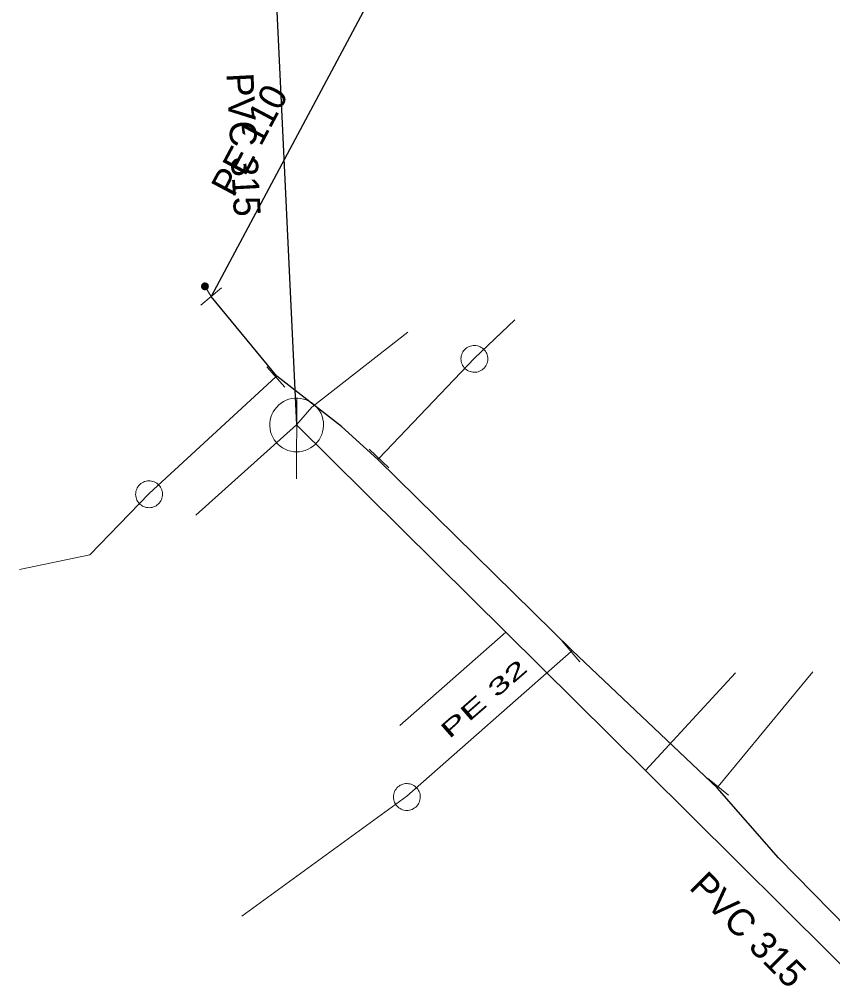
# Model space of a CAD drawing. Extents: x -809028 to -807737, y -990545 to -989489.
# Drawn here: x -808247.39 to -808217.11, y -989727.49 to -989691.44 of the extents above; entities that cross this region are included whole.
import ezdxf

# ---------------------------------------------------------------- set-up
doc = ezdxf.new("R2010")
doc.units = 0
doc.header["$LTSCALE"] = 0.32
for name, color, linetype, lineweight in [('1', 7, 'Continuous', 13), ('11', 7, 'Continuous', 13), ('13', 7, 'Continuous', 13), ('14', 7, 'Continuous', 25), ('17', 7, 'Continuous', 25), ('22', 7, 'Continuous', 13), ('23', 7, 'Continuous', 13), ('34', 7, 'Continuous', 13), ('9', 7, 'Continuous', 13)]:
    doc.layers.add(name, color=color, linetype=linetype, lineweight=lineweight)

msp = doc.modelspace()

# ---------------------------------------------------------------- linework, layer by layer
at = {"layer": '11'}
for p, q in [((-808240.82, -989709.899), (-808237.065, -989706.541)), ((-808233.219, -989717.73), (-808229.278, -989714.256)), ((-808220.73, -989715.77), (-808224.081, -989719.41))]:
    msp.add_line(p, q, dxfattribs=at)
msp.add_lwpolyline([(-808232.93, -989703.09), (-808236.504, -989705.875), (-808237.065, -989706.541)], dxfattribs=at)
at = {"layer": '13'}
for p, q in [((-808237.839, -989704.754), (-808242.559, -989709.089)), ((-808226.85, -989714.974), (-808232.959, -989720.359)), ((-808221.374, -989720.006), (-808217.85, -989715.73)), ((-808232.959, -989720.359), (-808239.105, -989724.822))]:
    msp.add_line(p, q, dxfattribs=at)
for points in [[(-808234.002, -989707.79), (-808230.449, -989704.049), (-808228.943, -989702.629)], [(-808242.559, -989709.089), (-808244.765, -989711.37), (-808247.39, -989711.923)]]:
    msp.add_lwpolyline(points, dxfattribs=at)
at = {"layer": '14'}
msp.add_line((-808237.989, -989687.18), (-808237.065, -989706.541), dxfattribs=at)
at = {"layer": '14', "lineweight": 13}
for p, q in [((-808240.249, -989701.76), (-808240.479, -989701.379)), ((-808237.8, -989704.719), (-808237.839, -989704.754)), ((-808226.809, -989714.94), (-808226.85, -989714.974)), ((-808221.41, -989720.05), (-808221.374, -989720.006))]:
    msp.add_line(p, q, dxfattribs=at)
at = {"layer": '14'}
msp.add_lwpolyline([(-808237.065, -989706.541), (-808229.278, -989714.256), (-808224.081, -989719.41), (-808215.504, -989727.912), (-808211.145, -989732.232), (-808200.125, -989743.107)], dxfattribs=at)
at = {"layer": '14', "lineweight": 13}
msp.add_lwpolyline([(-808234.039, -989707.829), (-808234.008, -989707.796), (-808234.002, -989707.79)], dxfattribs=at)
at = {"layer": '17'}
msp.add_line((-808234.009, -989690.079), (-808240.249, -989701.76), dxfattribs=at)
msp.add_lwpolyline([(-808180.144, -989761.434), (-808185.94, -989755.53), (-808188.53, -989753.46), (-808190.379, -989751.359), (-808200.912, -989740.785), (-808201.116, -989740.578), (-808204.559, -989737.02), (-808208.92, -989732.48), (-808213.969, -989727.899), (-808219.12, -989722.66), (-808221.41, -989720.05), (-808226.809, -989714.94), (-808234.039, -989707.829), (-808235.399, -989706.6), (-808237.8, -989704.719), (-808240.249, -989701.76)], dxfattribs=at)
at = {"layer": '22'}
msp.add_line((-808237.065, -989708.541), (-808237.064, -989705.541), dxfattribs=at)
msp.add_lwpolyline([(-808236.065, -989706.541), (-808236.07, -989706.432), (-808236.088, -989706.324), (-808236.118, -989706.218), (-808236.158, -989706.117), (-808236.21, -989706.02), (-808236.272, -989705.93), (-808236.344, -989705.847), (-808236.424, -989705.773), (-808236.512, -989705.707), (-808236.606, -989705.652), (-808236.706, -989705.607), (-808236.811, -989705.574), (-808236.918, -989705.552), (-808237.027, -989705.542), (-808237.137, -989705.544), (-808237.245, -989705.558), (-808237.352, -989705.583), (-808237.455, -989705.62), (-808237.553, -989705.669), (-808237.645, -989705.727), (-808237.731, -989705.796), (-808237.808, -989705.873), (-808237.877, -989705.959), (-808237.936, -989706.051), (-808237.984, -989706.149), (-808238.021, -989706.252), (-808238.047, -989706.359), (-808238.061, -989706.467), (-808238.064, -989706.577), (-808238.054, -989706.686), (-808238.033, -989706.793), (-808237.999, -989706.897), (-808237.955, -989706.997), (-808237.9, -989707.092), (-808237.834, -989707.18), (-808237.76, -989707.26), (-808237.677, -989707.332), (-808237.587, -989707.394), (-808237.491, -989707.446), (-808237.389, -989707.487), (-808237.284, -989707.517), (-808237.176, -989707.535), (-808237.066, -989707.541), (-808236.957, -989707.535), (-808236.849, -989707.517), (-808236.744, -989707.488), (-808236.642, -989707.447), (-808236.545, -989707.395), (-808236.455, -989707.333), (-808236.372, -989707.262), (-808236.297, -989707.182), (-808236.232, -989707.094), (-808236.176, -989707), (-808236.132, -989706.9), (-808236.098, -989706.796), (-808236.076, -989706.688), (-808236.066, -989706.579)], close=True, dxfattribs=at)
at = {"layer": '23'}
for points in [[(-808230.107, -989703.715), (-808230.148, -989703.68), (-808230.192, -989703.651), (-808230.238, -989703.628), (-808230.286, -989703.608), (-808230.336, -989703.594), (-808230.389, -989703.585), (-808230.44, -989703.582), (-808230.492, -989703.584), (-808230.544, -989703.591), (-808230.595, -989703.603), (-808230.644, -989703.621), (-808230.692, -989703.645), (-808230.736, -989703.672), (-808230.776, -989703.704), (-808230.814, -989703.74), (-808230.848, -989703.782), (-808230.877, -989703.824), (-808230.902, -989703.872), (-808230.921, -989703.918), (-808230.936, -989703.969), (-808230.944, -989704.022), (-808230.948, -989704.074), (-808230.946, -989704.127), (-808230.939, -989704.178), (-808230.926, -989704.228), (-808230.907, -989704.278), (-808230.885, -989704.324), (-808230.857, -989704.368), (-808230.824, -989704.409), (-808230.788, -989704.447), (-808230.748, -989704.481), (-808230.704, -989704.51), (-808230.658, -989704.535), (-808230.61, -989704.555), (-808230.56, -989704.567), (-808230.508, -989704.577), (-808230.456, -989704.581), (-808230.403, -989704.579), (-808230.351, -989704.571)], [(-808230.351, -989704.571), (-808230.301, -989704.559), (-808230.252, -989704.54), (-808230.205, -989704.519), (-808230.16, -989704.489), (-808230.12, -989704.457), (-808230.082, -989704.421), (-808230.049, -989704.381), (-808230.019, -989704.338), (-808229.994, -989704.291), (-808229.976, -989704.243), (-808229.961, -989704.192), (-808229.951, -989704.141), (-808229.949, -989704.088), (-808229.95, -989704.037), (-808229.957, -989703.985), (-808229.97, -989703.933), (-808229.988, -989703.884), (-808230.011, -989703.837), (-808230.04, -989703.794), (-808230.072, -989703.753), (-808230.107, -989703.715), (-808230.148, -989703.68), (-808230.192, -989703.651), (-808230.238, -989703.628), (-808230.286, -989703.608), (-808230.336, -989703.594), (-808230.389, -989703.585), (-808230.44, -989703.582), (-808230.492, -989703.584), (-808230.544, -989703.591), (-808230.595, -989703.603), (-808230.644, -989703.621), (-808230.692, -989703.645), (-808230.736, -989703.672), (-808230.776, -989703.704), (-808230.814, -989703.74), (-808230.848, -989703.782), (-808230.877, -989703.824), (-808230.902, -989703.872)], [(-808230.011, -989703.837), (-808230.04, -989703.794), (-808230.072, -989703.753), (-808230.107, -989703.715)], [(-808230.902, -989703.872), (-808230.921, -989703.918), (-808230.936, -989703.969), (-808230.944, -989704.022), (-808230.948, -989704.074), (-808230.946, -989704.127), (-808230.939, -989704.178), (-808230.926, -989704.228), (-808230.907, -989704.278), (-808230.885, -989704.324), (-808230.857, -989704.368), (-808230.824, -989704.409), (-808230.788, -989704.447), (-808230.748, -989704.481), (-808230.704, -989704.51), (-808230.658, -989704.535), (-808230.61, -989704.555), (-808230.56, -989704.567), (-808230.508, -989704.577), (-808230.456, -989704.581), (-808230.403, -989704.579), (-808230.351, -989704.571), (-808230.301, -989704.559), (-808230.252, -989704.54), (-808230.205, -989704.519), (-808230.16, -989704.489), (-808230.12, -989704.457), (-808230.082, -989704.421), (-808230.049, -989704.381), (-808230.019, -989704.338), (-808229.994, -989704.291), (-808229.976, -989704.243), (-808229.961, -989704.192), (-808229.951, -989704.141), (-808229.949, -989704.088), (-808229.95, -989704.037), (-808229.957, -989703.985), (-808229.97, -989703.933), (-808229.988, -989703.884), (-808230.011, -989703.837)], [(-808242.195, -989708.779), (-808242.233, -989708.742), (-808242.275, -989708.71), (-808242.319, -989708.684), (-808242.367, -989708.66), (-808242.415, -989708.643), (-808242.467, -989708.631), (-808242.519, -989708.623), (-808242.57, -989708.622), (-808242.623, -989708.625), (-808242.674, -989708.635), (-808242.725, -989708.649), (-808242.774, -989708.669), (-808242.819, -989708.693), (-808242.862, -989708.723), (-808242.902, -989708.756), (-808242.939, -989708.795), (-808242.971, -989708.835), (-808242.999, -989708.881), (-808243.021, -989708.926), (-808243.04, -989708.976), (-808243.051, -989709.028), (-808243.058, -989709.08), (-808243.06, -989709.133), (-808243.057, -989709.184), (-808243.047, -989709.235), (-808243.032, -989709.286), (-808243.012, -989709.334), (-808242.987, -989709.38), (-808242.957, -989709.423), (-808242.924, -989709.463), (-808242.887, -989709.5), (-808242.845, -989709.532), (-808242.8, -989709.56), (-808242.754, -989709.582), (-808242.705, -989709.599), (-808242.654, -989709.611), (-808242.602, -989709.619), (-808242.549, -989709.621), (-808242.497, -989709.617)], [(-808242.497, -989709.617), (-808242.447, -989709.608), (-808242.396, -989709.593), (-808242.347, -989709.574), (-808242.301, -989709.548), (-808242.259, -989709.518), (-808242.218, -989709.486), (-808242.183, -989709.447), (-808242.15, -989709.406), (-808242.122, -989709.362), (-808242.1, -989709.314), (-808242.082, -989709.265), (-808242.069, -989709.215), (-808242.063, -989709.162), (-808242.06, -989709.111), (-808242.064, -989709.059), (-808242.073, -989709.006), (-808242.088, -989708.956), (-808242.108, -989708.908), (-808242.134, -989708.862), (-808242.162, -989708.819), (-808242.195, -989708.779), (-808242.233, -989708.742), (-808242.275, -989708.71), (-808242.319, -989708.684), (-808242.367, -989708.66), (-808242.415, -989708.643), (-808242.467, -989708.631), (-808242.519, -989708.623), (-808242.57, -989708.622), (-808242.623, -989708.625), (-808242.674, -989708.635), (-808242.725, -989708.649), (-808242.774, -989708.669), (-808242.819, -989708.693), (-808242.862, -989708.723), (-808242.902, -989708.756), (-808242.939, -989708.795), (-808242.971, -989708.835), (-808242.999, -989708.881)], [(-808242.108, -989708.908), (-808242.134, -989708.862), (-808242.162, -989708.819), (-808242.195, -989708.779)], [(-808242.999, -989708.881), (-808243.021, -989708.926), (-808243.04, -989708.976), (-808243.051, -989709.028), (-808243.058, -989709.08), (-808243.06, -989709.133), (-808243.057, -989709.184), (-808243.047, -989709.235), (-808243.032, -989709.286), (-808243.012, -989709.334), (-808242.987, -989709.38), (-808242.957, -989709.423), (-808242.924, -989709.463), (-808242.887, -989709.5), (-808242.845, -989709.532), (-808242.8, -989709.56), (-808242.754, -989709.582), (-808242.705, -989709.599), (-808242.654, -989709.611), (-808242.602, -989709.619), (-808242.549, -989709.621), (-808242.497, -989709.617), (-808242.447, -989709.608), (-808242.396, -989709.593), (-808242.347, -989709.574), (-808242.301, -989709.548), (-808242.259, -989709.518), (-808242.218, -989709.486), (-808242.183, -989709.447), (-808242.15, -989709.406), (-808242.122, -989709.362), (-808242.1, -989709.314), (-808242.082, -989709.265), (-808242.069, -989709.215), (-808242.063, -989709.162), (-808242.06, -989709.111), (-808242.064, -989709.059), (-808242.073, -989709.006), (-808242.088, -989708.956), (-808242.108, -989708.908)], [(-808232.586, -989720.06), (-808232.623, -989720.022), (-808232.664, -989719.988), (-808232.707, -989719.961), (-808232.754, -989719.936), (-808232.802, -989719.917), (-808232.854, -989719.903), (-808232.905, -989719.895), (-808232.956, -989719.892), (-808233.009, -989719.894), (-808233.06, -989719.901), (-808233.112, -989719.914), (-808233.161, -989719.933), (-808233.208, -989719.956), (-808233.251, -989719.984), (-808233.292, -989720.016), (-808233.33, -989720.054), (-808233.363, -989720.093), (-808233.392, -989720.138), (-808233.416, -989720.183), (-808233.436, -989720.231), (-808233.449, -989720.284), (-808233.458, -989720.335), (-808233.461, -989720.388), (-808233.46, -989720.44), (-808233.451, -989720.491), (-808233.437, -989720.542), (-808233.419, -989720.59), (-808233.396, -989720.637), (-808233.367, -989720.681), (-808233.335, -989720.722), (-808233.299, -989720.76), (-808233.258, -989720.793), (-808233.214, -989720.822), (-808233.169, -989720.846), (-808233.12, -989720.864), (-808233.069, -989720.878), (-808233.018, -989720.888), (-808232.965, -989720.891), (-808232.913, -989720.888)], [(-808232.913, -989720.888), (-808232.862, -989720.881), (-808232.811, -989720.867), (-808232.762, -989720.85), (-808232.715, -989720.825), (-808232.672, -989720.797), (-808232.63, -989720.765), (-808232.594, -989720.728), (-808232.559, -989720.688), (-808232.53, -989720.644), (-808232.507, -989720.598), (-808232.487, -989720.549), (-808232.473, -989720.5), (-808232.465, -989720.447), (-808232.461, -989720.396), (-808232.464, -989720.344), (-808232.471, -989720.291), (-808232.485, -989720.24), (-808232.503, -989720.191), (-808232.527, -989720.145), (-808232.555, -989720.101), (-808232.586, -989720.06), (-808232.623, -989720.022), (-808232.664, -989719.988), (-808232.707, -989719.961), (-808232.754, -989719.936), (-808232.802, -989719.917), (-808232.854, -989719.903), (-808232.905, -989719.895), (-808232.956, -989719.892), (-808233.009, -989719.894), (-808233.06, -989719.901), (-808233.112, -989719.914), (-808233.161, -989719.933), (-808233.208, -989719.956), (-808233.251, -989719.984), (-808233.292, -989720.016), (-808233.33, -989720.054), (-808233.363, -989720.093), (-808233.392, -989720.138)], [(-808233.392, -989720.138), (-808233.416, -989720.183), (-808233.436, -989720.231), (-808233.449, -989720.284), (-808233.458, -989720.335), (-808233.461, -989720.388), (-808233.46, -989720.44), (-808233.451, -989720.491), (-808233.437, -989720.542), (-808233.419, -989720.59), (-808233.396, -989720.637), (-808233.367, -989720.681), (-808233.335, -989720.722), (-808233.299, -989720.76), (-808233.258, -989720.793), (-808233.214, -989720.822), (-808233.169, -989720.846), (-808233.12, -989720.864), (-808233.069, -989720.878), (-808233.018, -989720.888), (-808232.965, -989720.891), (-808232.913, -989720.888), (-808232.862, -989720.881), (-808232.811, -989720.867), (-808232.762, -989720.85), (-808232.715, -989720.825), (-808232.672, -989720.797), (-808232.63, -989720.765), (-808232.594, -989720.728), (-808232.559, -989720.688), (-808232.53, -989720.644), (-808232.507, -989720.598), (-808232.487, -989720.549), (-808232.473, -989720.5), (-808232.465, -989720.447), (-808232.461, -989720.396), (-808232.464, -989720.344), (-808232.471, -989720.291), (-808232.485, -989720.24), (-808232.503, -989720.191)], [(-808232.503, -989720.191), (-808232.527, -989720.145), (-808232.555, -989720.101), (-808232.586, -989720.06)]]:
    msp.add_lwpolyline(points, dxfattribs=at)
at = {"layer": '34'}
for p, q in [((-808239.864, -989701.44), (-808240.634, -989702.078)), ((-808238.17, -989704.38), (-808237.507, -989705.128)), ((-808234.366, -989707.447), (-808233.638, -989708.133)), ((-808227.174, -989714.593), (-808226.525, -989715.354)), ((-808221.764, -989719.694), (-808220.983, -989720.318))]:
    msp.add_line(p, q, dxfattribs=at)
at = {"layer": '9'}
for points in [[(-808240.605, -989701.379), (-808240.605, -989701.392), (-808240.603, -989701.405), (-808240.6, -989701.418), (-808240.595, -989701.43), (-808240.589, -989701.442), (-808240.582, -989701.453), (-808240.574, -989701.463), (-808240.564, -989701.473), (-808240.554, -989701.481), (-808240.543, -989701.488), (-808240.531, -989701.494), (-808240.519, -989701.499), (-808240.506, -989701.502), (-808240.493, -989701.504), (-808240.48, -989701.506), (-808240.467, -989701.505), (-808240.454, -989701.503), (-808240.441, -989701.5), (-808240.429, -989701.495), (-808240.417, -989701.489), (-808240.406, -989701.482), (-808240.396, -989701.474), (-808240.386, -989701.464), (-808240.378, -989701.454), (-808240.371, -989701.443), (-808240.365, -989701.431), (-808240.36, -989701.419), (-808240.357, -989701.406), (-808240.355, -989701.393), (-808240.353, -989701.38), (-808240.354, -989701.367), (-808240.356, -989701.354), (-808240.359, -989701.341), (-808240.364, -989701.329), (-808240.37, -989701.317), (-808240.377, -989701.306), (-808240.385, -989701.296), (-808240.395, -989701.286), (-808240.405, -989701.278), (-808240.416, -989701.271), (-808240.428, -989701.265), (-808240.44, -989701.26), (-808240.453, -989701.257), (-808240.466, -989701.255), (-808240.479, -989701.254), (-808240.492, -989701.254), (-808240.505, -989701.256), (-808240.518, -989701.259), (-808240.53, -989701.264), (-808240.542, -989701.27), (-808240.553, -989701.277), (-808240.563, -989701.285), (-808240.573, -989701.295), (-808240.581, -989701.305), (-808240.588, -989701.316), (-808240.594, -989701.328), (-808240.599, -989701.34), (-808240.602, -989701.353), (-808240.604, -989701.366)], [(-808240.585, -989701.379), (-808240.586, -989701.39), (-808240.584, -989701.401), (-808240.581, -989701.412), (-808240.577, -989701.422), (-808240.572, -989701.432), (-808240.566, -989701.441), (-808240.559, -989701.45), (-808240.551, -989701.458), (-808240.542, -989701.465), (-808240.533, -989701.471), (-808240.523, -989701.476), (-808240.513, -989701.48), (-808240.502, -989701.483), (-808240.491, -989701.486), (-808240.48, -989701.486), (-808240.469, -989701.486), (-808240.458, -989701.484), (-808240.447, -989701.481), (-808240.437, -989701.477), (-808240.427, -989701.472), (-808240.418, -989701.466), (-808240.409, -989701.459), (-808240.401, -989701.451), (-808240.394, -989701.442), (-808240.388, -989701.433), (-808240.383, -989701.423), (-808240.379, -989701.413), (-808240.376, -989701.402), (-808240.374, -989701.391), (-808240.373, -989701.38), (-808240.373, -989701.369), (-808240.375, -989701.358), (-808240.378, -989701.347), (-808240.382, -989701.337), (-808240.387, -989701.327), (-808240.393, -989701.318), (-808240.4, -989701.309), (-808240.408, -989701.301), (-808240.417, -989701.294), (-808240.426, -989701.288), (-808240.436, -989701.283), (-808240.446, -989701.279), (-808240.457, -989701.276), (-808240.468, -989701.274), (-808240.479, -989701.274), (-808240.49, -989701.273), (-808240.501, -989701.275), (-808240.512, -989701.278), (-808240.522, -989701.282), (-808240.532, -989701.287), (-808240.541, -989701.293), (-808240.55, -989701.3), (-808240.558, -989701.308), (-808240.565, -989701.317), (-808240.571, -989701.326), (-808240.576, -989701.336), (-808240.58, -989701.346), (-808240.583, -989701.357), (-808240.585, -989701.368)], [(-808240.566, -989701.379), (-808240.566, -989701.388), (-808240.565, -989701.397), (-808240.562, -989701.406), (-808240.559, -989701.414), (-808240.555, -989701.422), (-808240.55, -989701.43), (-808240.544, -989701.437), (-808240.538, -989701.443), (-808240.531, -989701.449), (-808240.523, -989701.454), (-808240.515, -989701.458), (-808240.507, -989701.461), (-808240.498, -989701.464), (-808240.489, -989701.465), (-808240.48, -989701.467), (-808240.471, -989701.466), (-808240.462, -989701.465), (-808240.453, -989701.462), (-808240.445, -989701.459), (-808240.437, -989701.455), (-808240.429, -989701.45), (-808240.422, -989701.444), (-808240.416, -989701.438), (-808240.41, -989701.431), (-808240.405, -989701.423), (-808240.401, -989701.415), (-808240.398, -989701.407), (-808240.395, -989701.398), (-808240.394, -989701.389), (-808240.392, -989701.38), (-808240.393, -989701.371), (-808240.394, -989701.362), (-808240.397, -989701.353), (-808240.4, -989701.345), (-808240.404, -989701.337), (-808240.409, -989701.329), (-808240.415, -989701.322), (-808240.421, -989701.316), (-808240.428, -989701.31), (-808240.436, -989701.305), (-808240.444, -989701.301), (-808240.452, -989701.298), (-808240.461, -989701.295), (-808240.47, -989701.294), (-808240.479, -989701.293), (-808240.488, -989701.293), (-808240.497, -989701.294), (-808240.506, -989701.297), (-808240.514, -989701.3), (-808240.522, -989701.304), (-808240.53, -989701.309), (-808240.537, -989701.315), (-808240.543, -989701.321), (-808240.549, -989701.328), (-808240.554, -989701.336), (-808240.558, -989701.344), (-808240.561, -989701.352), (-808240.564, -989701.361), (-808240.565, -989701.37)], [(-808240.546, -989701.379), (-808240.546, -989701.386), (-808240.545, -989701.393), (-808240.544, -989701.4), (-808240.541, -989701.406), (-808240.538, -989701.412), (-808240.534, -989701.418), (-808240.53, -989701.424), (-808240.525, -989701.429), (-808240.519, -989701.433), (-808240.513, -989701.437), (-808240.507, -989701.44), (-808240.501, -989701.443), (-808240.494, -989701.444), (-808240.487, -989701.447), (-808240.48, -989701.447), (-808240.473, -989701.447), (-808240.466, -989701.445), (-808240.459, -989701.444), (-808240.453, -989701.441), (-808240.446, -989701.438), (-808240.441, -989701.434), (-808240.435, -989701.43), (-808240.43, -989701.425), (-808240.426, -989701.419), (-808240.422, -989701.413), (-808240.419, -989701.407), (-808240.416, -989701.401), (-808240.414, -989701.394), (-808240.413, -989701.387), (-808240.412, -989701.38), (-808240.412, -989701.373), (-808240.413, -989701.366), (-808240.415, -989701.359), (-808240.418, -989701.353), (-808240.421, -989701.346), (-808240.425, -989701.341), (-808240.429, -989701.335), (-808240.434, -989701.33), (-808240.44, -989701.326), (-808240.445, -989701.322), (-808240.452, -989701.319), (-808240.458, -989701.316), (-808240.465, -989701.314), (-808240.472, -989701.313), (-808240.479, -989701.313), (-808240.486, -989701.313), (-808240.493, -989701.313), (-808240.5, -989701.315), (-808240.506, -989701.318), (-808240.512, -989701.321), (-808240.518, -989701.325), (-808240.524, -989701.329), (-808240.529, -989701.334), (-808240.533, -989701.34), (-808240.537, -989701.345), (-808240.54, -989701.352), (-808240.543, -989701.358), (-808240.544, -989701.365), (-808240.546, -989701.372)], [(-808240.526, -989701.379), (-808240.526, -989701.384), (-808240.526, -989701.389), (-808240.525, -989701.394), (-808240.523, -989701.398), (-808240.521, -989701.403), (-808240.518, -989701.407), (-808240.515, -989701.41), (-808240.511, -989701.414), (-808240.508, -989701.417), (-808240.504, -989701.42), (-808240.499, -989701.422), (-808240.495, -989701.424), (-808240.49, -989701.425), (-808240.485, -989701.427), (-808240.48, -989701.427), (-808240.475, -989701.427), (-808240.47, -989701.426), (-808240.465, -989701.425), (-808240.461, -989701.423), (-808240.456, -989701.421), (-808240.452, -989701.418), (-808240.448, -989701.415), (-808240.445, -989701.411), (-808240.442, -989701.408), (-808240.439, -989701.404), (-808240.437, -989701.399), (-808240.435, -989701.395), (-808240.434, -989701.39), (-808240.433, -989701.385), (-808240.432, -989701.38), (-808240.432, -989701.375), (-808240.433, -989701.37), (-808240.434, -989701.365), (-808240.436, -989701.361), (-808240.438, -989701.356), (-808240.441, -989701.352), (-808240.444, -989701.348), (-808240.447, -989701.345), (-808240.451, -989701.342), (-808240.455, -989701.339), (-808240.46, -989701.337), (-808240.464, -989701.335), (-808240.469, -989701.334), (-808240.474, -989701.333), (-808240.479, -989701.333), (-808240.484, -989701.333), (-808240.489, -989701.334), (-808240.494, -989701.334), (-808240.498, -989701.336), (-808240.503, -989701.338), (-808240.507, -989701.341), (-808240.51, -989701.344), (-808240.514, -989701.347), (-808240.517, -989701.351), (-808240.52, -989701.355), (-808240.522, -989701.36), (-808240.524, -989701.364), (-808240.525, -989701.369), (-808240.526, -989701.374)], [(-808240.506, -989701.379), (-808240.506, -989701.382), (-808240.507, -989701.385), (-808240.506, -989701.387), (-808240.505, -989701.39), (-808240.504, -989701.393), (-808240.502, -989701.395), (-808240.5, -989701.397), (-808240.498, -989701.399), (-808240.496, -989701.401), (-808240.494, -989701.403), (-808240.491, -989701.405), (-808240.488, -989701.406), (-808240.486, -989701.406), (-808240.483, -989701.407), (-808240.48, -989701.407), (-808240.477, -989701.407), (-808240.474, -989701.407), (-808240.471, -989701.406), (-808240.469, -989701.405), (-808240.466, -989701.404), (-808240.464, -989701.402), (-808240.461, -989701.4), (-808240.459, -989701.398), (-808240.458, -989701.396), (-808240.456, -989701.394), (-808240.455, -989701.391), (-808240.453, -989701.388), (-808240.453, -989701.386), (-808240.452, -989701.383), (-808240.451, -989701.38), (-808240.452, -989701.377), (-808240.452, -989701.374), (-808240.453, -989701.371), (-808240.454, -989701.369), (-808240.455, -989701.366), (-808240.457, -989701.364), (-808240.458, -989701.361), (-808240.46, -989701.359), (-808240.463, -989701.358), (-808240.465, -989701.356), (-808240.468, -989701.355), (-808240.47, -989701.354), (-808240.473, -989701.353), (-808240.476, -989701.353), (-808240.479, -989701.352), (-808240.482, -989701.353), (-808240.485, -989701.352), (-808240.487, -989701.354), (-808240.49, -989701.354), (-808240.493, -989701.355), (-808240.495, -989701.357), (-808240.497, -989701.358), (-808240.499, -989701.36), (-808240.501, -989701.363), (-808240.503, -989701.365), (-808240.504, -989701.368), (-808240.505, -989701.37), (-808240.506, -989701.373), (-808240.506, -989701.376)], [(-808240.487, -989701.379), (-808240.487, -989701.381), (-808240.487, -989701.381), (-808240.486, -989701.381), (-808240.486, -989701.383), (-808240.487, -989701.384), (-808240.485, -989701.384), (-808240.485, -989701.384), (-808240.485, -989701.386), (-808240.485, -989701.386), (-808240.484, -989701.387), (-808240.482, -989701.387), (-808240.482, -989701.387), (-808240.482, -989701.388), (-808240.48, -989701.388), (-808240.48, -989701.388), (-808240.479, -989701.388), (-808240.478, -989701.388), (-808240.478, -989701.387), (-808240.477, -989701.387), (-808240.475, -989701.387), (-808240.475, -989701.386), (-808240.475, -989701.386), (-808240.474, -989701.385), (-808240.474, -989701.385), (-808240.472, -989701.384), (-808240.472, -989701.383), (-808240.471, -989701.382), (-808240.471, -989701.382), (-808240.471, -989701.381), (-808240.471, -989701.38), (-808240.471, -989701.379), (-808240.471, -989701.378), (-808240.471, -989701.378), (-808240.472, -989701.377), (-808240.472, -989701.376), (-808240.473, -989701.375), (-808240.473, -989701.375), (-808240.474, -989701.374), (-808240.474, -989701.374), (-808240.475, -989701.373), (-808240.476, -989701.373), (-808240.477, -989701.372), (-808240.477, -989701.372), (-808240.478, -989701.372), (-808240.479, -989701.372), (-808240.48, -989701.372), (-808240.481, -989701.372), (-808240.481, -989701.372), (-808240.482, -989701.373), (-808240.483, -989701.372), (-808240.484, -989701.374), (-808240.484, -989701.374), (-808240.485, -989701.374), (-808240.485, -989701.374), (-808240.486, -989701.376), (-808240.486, -989701.377), (-808240.486, -989701.378), (-808240.487, -989701.378), (-808240.487, -989701.379)]]:
    msp.add_lwpolyline(points, close=True, dxfattribs=at)

# ---------------------------------------------------------------- texts
at = {"layer": '1'}
for s, rotation, p in [('PVC 315 ', 273, (-808239.677, -989693.458)), ('PE 110', 62, (-808239.411, -989698.101)), ('PVC 315 ', 315, (-808222.495, -989723.789))]:
    msp.add_text(s, height=1, rotation=rotation, dxfattribs=at).set_placement(p)
at = {"layer": '1', "width": 1.8}
msp.add_text('PE 32 ', height=0.6, rotation=41, dxfattribs=at).set_placement((-808231.387, -989718.251))

doc.saveas('drawing.dxf')
